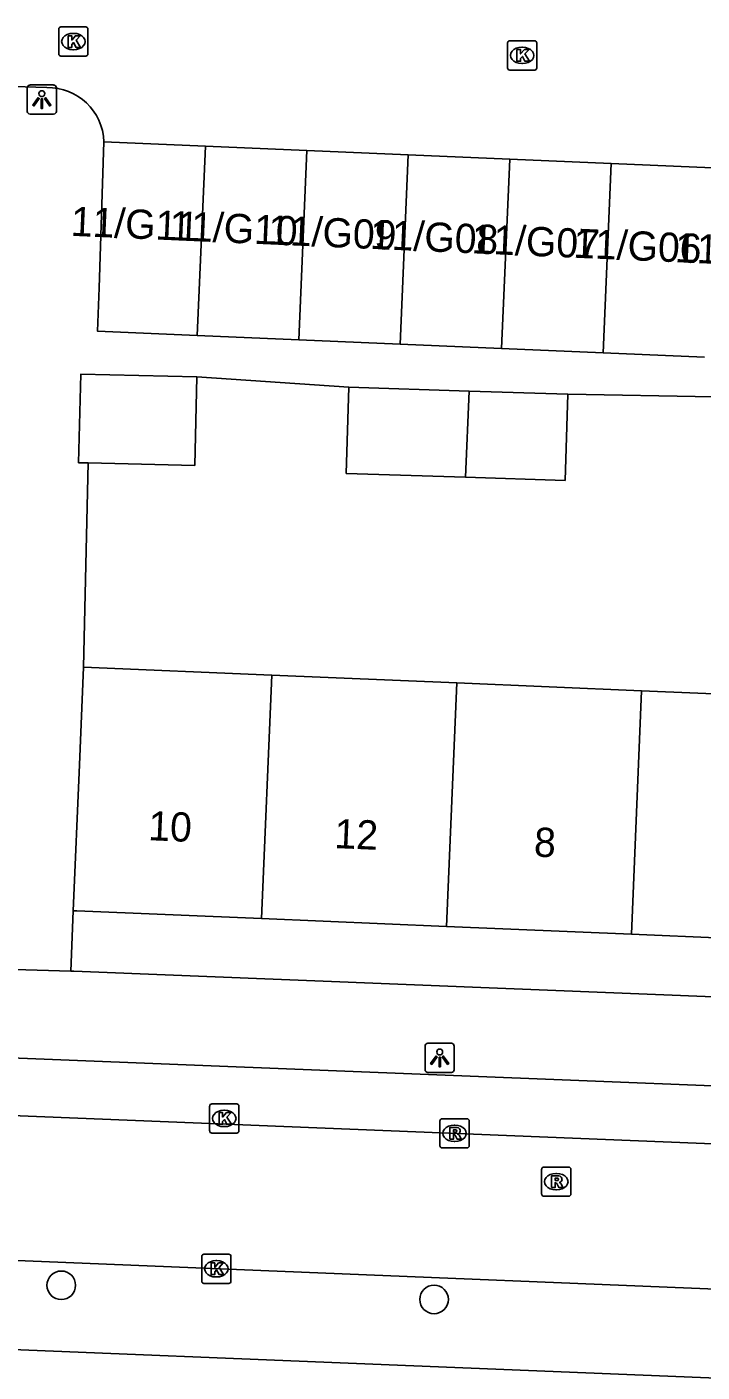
# Model space of a CAD drawing. Extents: x 160732 to 162105, y 387428 to 388479.
# Drawn here: x 161354.83 to 161377.94, y 387537.03 to 387583.08 of the extents above; entities that cross this region are included whole.
import ezdxf

# ---------------------------------------------------------------- set-up
doc = ezdxf.new("R2010")
doc.units = 0
for name, color, linetype in [('IMGEO_Boom', 7, 'Continuous'), ('IMGEO_Kolk', 7, 'Continuous'), ('IMGEO_Lichtpunt', 7, 'Continuous'), ('IMGEO_Pand', 7, 'Continuous'), ('IMGEO_Pand_nummerreeks', 7, 'Continuous'), ('IMGEO_Rijbaan_lokaal_open', 7, 'Continuous'), ('IMGEO_Rioolput', 7, 'Continuous'), ('IMGEO_Voetpad_open', 7, 'Continuous')]:
    doc.layers.add(name, color=color, linetype=linetype)

msp = doc.modelspace()

# ---------------------------------------------------------------- linework, layer by layer
at = {"layer": 'IMGEO_Boom'}
for centre in [(161356.002, 387539.997), (161368.765, 387539.513)]:
    msp.add_circle(centre, 0.489, dxfattribs=at)
at = {"layer": 'IMGEO_Kolk'}
for p, q in [((161355.99, 387583.076), (161356.842, 387583.076)), ((161355.915, 387582.15), (161355.915, 387583.002)), ((161356.403, 387582.856), (161356.428, 387582.856)), ((161356.916, 387583.002), (161356.916, 387582.15)), ((161371.356, 387582.601), (161372.208, 387582.601)), ((161356.426, 387582.296), (161356.401, 387582.296)), ((161371.281, 387581.675), (161371.281, 387582.527)), ((161371.769, 387582.381), (161371.794, 387582.381)), ((161372.282, 387582.527), (161372.282, 387581.675)), ((161356.842, 387582.076), (161355.99, 387582.076)), ((161371.792, 387581.821), (161371.767, 387581.821)), ((161372.208, 387581.601), (161371.356, 387581.601)), ((161361.157, 387546.208), (161362.009, 387546.208)), ((161361.082, 387545.282), (161361.082, 387546.134)), ((161361.57, 387545.988), (161361.595, 387545.988)), ((161362.083, 387546.134), (161362.083, 387545.282)), ((161361.593, 387545.428), (161361.568, 387545.428)), ((161362.009, 387545.208), (161361.157, 387545.208)), ((161360.811, 387540.136), (161360.811, 387540.988)), ((161360.886, 387541.062), (161361.738, 387541.062)), ((161361.299, 387540.842), (161361.324, 387540.842)), ((161361.812, 387540.988), (161361.812, 387540.136)), ((161361.322, 387540.282), (161361.297, 387540.282)), ((161361.738, 387540.062), (161360.886, 387540.062))]:
    msp.add_line(p, q, dxfattribs=at)
for points in [[(161355.99, 387583.076), (161356.842, 387583.076)], [(161355.915, 387582.15), (161355.915, 387583.002)], [(161356.236, 387582.776), (161356.359, 387582.776), (161356.359, 387582.625), (161356.489, 387582.776), (161356.653, 387582.776), (161356.507, 387582.625), (161356.66, 387582.376), (161356.508, 387582.376), (161356.423, 387582.54), (161356.359, 387582.473), (161356.359, 387582.376), (161356.236, 387582.376), (161356.236, 387582.776)], [(161356.916, 387583.002), (161356.916, 387582.15)], [(161371.356, 387582.601), (161372.208, 387582.601)], [(161371.281, 387581.675), (161371.281, 387582.527)], [(161371.602, 387582.301), (161371.725, 387582.301), (161371.725, 387582.15), (161371.855, 387582.301), (161372.019, 387582.301), (161371.873, 387582.15), (161372.026, 387581.901), (161371.874, 387581.901), (161371.789, 387582.065), (161371.725, 387581.998), (161371.725, 387581.901), (161371.602, 387581.901), (161371.602, 387582.301)], [(161372.282, 387582.527), (161372.282, 387581.675)], [(161356.842, 387582.076), (161355.99, 387582.076)], [(161372.208, 387581.601), (161371.356, 387581.601)], [(161361.157, 387546.208), (161362.009, 387546.208)], [(161361.082, 387545.282), (161361.082, 387546.134)], [(161361.403, 387545.908), (161361.526, 387545.908), (161361.526, 387545.757), (161361.656, 387545.908), (161361.82, 387545.908), (161361.674, 387545.757), (161361.827, 387545.508), (161361.675, 387545.508), (161361.59, 387545.672), (161361.526, 387545.605), (161361.526, 387545.508), (161361.403, 387545.508), (161361.403, 387545.908)], [(161362.083, 387546.134), (161362.083, 387545.282)], [(161362.009, 387545.208), (161361.157, 387545.208)], [(161360.811, 387540.136), (161360.811, 387540.988)], [(161360.886, 387541.062), (161361.738, 387541.062)], [(161361.132, 387540.762), (161361.255, 387540.762), (161361.255, 387540.611), (161361.385, 387540.762), (161361.549, 387540.762), (161361.403, 387540.611), (161361.556, 387540.362), (161361.404, 387540.362), (161361.319, 387540.526), (161361.255, 387540.459), (161361.255, 387540.362), (161361.132, 387540.362), (161361.132, 387540.762)], [(161361.812, 387540.988), (161361.812, 387540.136)], [(161361.738, 387540.062), (161360.886, 387540.062)]]:
    msp.add_lwpolyline(points, dxfattribs=at)
for centre, start, end in [((161355.992, 387583), 91.552, 178.448), ((161355.992, 387583), 91.552, 178.448), ((161356.84, 387583), 1.552, 88.448), ((161356.84, 387583), 1.552, 88.448), ((161371.358, 387582.525), 91.552, 178.448), ((161371.358, 387582.525), 91.552, 178.448), ((161372.206, 387582.525), 1.552, 88.448), ((161372.206, 387582.525), 1.552, 88.448), ((161355.992, 387582.152), 181.552, 268.448), ((161355.992, 387582.152), 181.552, 268.448), ((161356.84, 387582.152), 271.552, 358.448), ((161356.84, 387582.152), 271.552, 358.448), ((161371.358, 387581.677), 181.552, 268.448), ((161371.358, 387581.677), 181.552, 268.448), ((161372.206, 387581.677), 271.552, 358.448), ((161372.206, 387581.677), 271.552, 358.448), ((161361.159, 387546.132), 91.552, 178.448), ((161361.159, 387546.132), 91.552, 178.448), ((161362.007, 387546.132), 1.552, 88.448), ((161362.007, 387546.132), 1.552, 88.448), ((161361.159, 387545.284), 181.552, 268.448), ((161361.159, 387545.284), 181.552, 268.448), ((161362.007, 387545.284), 271.552, 358.448), ((161362.007, 387545.284), 271.552, 358.448), ((161360.888, 387540.986), 91.552, 178.448), ((161360.888, 387540.986), 91.552, 178.448), ((161361.736, 387540.986), 1.552, 88.448), ((161361.736, 387540.986), 1.552, 88.448), ((161360.888, 387540.138), 181.552, 268.448), ((161360.888, 387540.138), 181.552, 268.448), ((161361.736, 387540.138), 271.552, 358.448), ((161361.736, 387540.138), 271.552, 358.448)]:
    msp.add_arc(centre, 0.0765, start, end, dxfattribs=at)
for centre, major_axis, ratio, start_param, end_param in [((161356.402, 387582.576), (-0.387, 0.002), 0.722429, 4.712389, 7.853982), ((161356.427, 387582.576), (-0.39, 0.002), 0.717154, 1.570796, 4.712389), ((161371.768, 387582.101), (-0.387, 0.002), 0.722429, 4.712389, 7.853982), ((161371.793, 387582.101), (-0.39, 0.002), 0.717154, 1.570796, 4.712389), ((161361.569, 387545.708), (-0.387, 0.002), 0.722429, 4.712389, 7.853982), ((161361.594, 387545.708), (-0.39, 0.002), 0.717154, 1.570796, 4.712389), ((161361.298, 387540.562), (-0.387, 0.002), 0.722429, 4.712389, 7.853982), ((161361.323, 387540.562), (-0.39, 0.002), 0.717154, 1.570796, 4.712389)]:
    msp.add_ellipse(centre, major_axis=major_axis, ratio=ratio, start_param=start_param, end_param=end_param, dxfattribs=at)
at = {"layer": 'IMGEO_Lichtpunt'}
for p, q in [((161354.838, 387580.993), (161354.838, 387580.186)), ((161354.838, 387580.993), (161354.838, 387580.186)), ((161355.74, 387581.088), (161354.932, 387581.088)), ((161355.74, 387581.088), (161354.932, 387581.088)), ((161355.834, 387580.186), (161355.834, 387580.993)), ((161355.834, 387580.186), (161355.834, 387580.993)), ((161354.932, 387580.092), (161355.74, 387580.092)), ((161354.932, 387580.092), (161355.74, 387580.092)), ((161368.457, 387548.186), (161368.457, 387547.379)), ((161368.457, 387548.186), (161368.457, 387547.379)), ((161369.359, 387548.281), (161368.551, 387548.281)), ((161369.359, 387548.281), (161368.551, 387548.281)), ((161369.453, 387547.379), (161369.453, 387548.186)), ((161369.453, 387547.379), (161369.453, 387548.186)), ((161368.551, 387547.285), (161369.359, 387547.285)), ((161368.551, 387547.285), (161369.359, 387547.285))]:
    msp.add_line(p, q, dxfattribs=at)
for points in [[(161355.212, 387580.657), (161355.251, 387580.629), (161355.063, 387580.367), (161355.025, 387580.394), (161355.212, 387580.657)], [(161355.314, 387580.609), (161355.361, 387580.609), (161355.361, 387580.287), (161355.314, 387580.287), (161355.314, 387580.609)], [(161355.424, 387580.629), (161355.462, 387580.656), (161355.649, 387580.394), (161355.61, 387580.366), (161355.424, 387580.629)], [(161368.831, 387547.85), (161368.87, 387547.822), (161368.682, 387547.56), (161368.644, 387547.587), (161368.831, 387547.85)], [(161368.933, 387547.802), (161368.98, 387547.802), (161368.98, 387547.48), (161368.933, 387547.48), (161368.933, 387547.802)], [(161369.043, 387547.822), (161369.081, 387547.849), (161369.268, 387547.587), (161369.229, 387547.559), (161369.043, 387547.822)]]:
    msp.add_lwpolyline(points, dxfattribs=at)
for centre in [(161355.337, 387580.791), (161368.956, 387547.984)]:
    msp.add_circle(centre, 0.0994, dxfattribs=at)
for centre, start, end in [((161354.932, 387580.993), 90, 180), ((161354.932, 387580.993), 90, 180), ((161355.74, 387580.993), 0, 90), ((161355.74, 387580.993), 0, 90), ((161354.932, 387580.186), 180, 270), ((161354.932, 387580.186), 180, 270), ((161355.74, 387580.186), 270, 0), ((161355.74, 387580.186), 270, 360), ((161368.551, 387548.186), 90, 180), ((161368.551, 387548.186), 90, 180), ((161369.359, 387548.186), 0, 90), ((161369.359, 387548.186), 0, 90), ((161368.551, 387547.379), 180, 270), ((161368.551, 387547.379), 180, 270), ((161369.359, 387547.379), 270, 0), ((161369.359, 387547.379), 270, 360)]:
    msp.add_arc(centre, 0.0946, start, end, dxfattribs=at)
at = {"layer": 'IMGEO_Pand'}
for points in [[(161360.656, 387572.512), (161357.248, 387572.658), (161357.297, 387574.147), (161357.462, 387579.144)], [(161357.462, 387579.144), (161360.935, 387578.995)], [(161360.935, 387578.995), (161360.656, 387572.512)], [(161364.407, 387578.846), (161360.935, 387578.995)], [(161364.407, 387578.846), (161364.129, 387572.363)], [(161367.88, 387578.697), (161364.407, 387578.846)], [(161367.88, 387578.697), (161367.602, 387572.214)], [(161371.353, 387578.548), (161367.88, 387578.697)], [(161371.353, 387578.548), (161371.074, 387572.065)], [(161374.825, 387578.399), (161371.353, 387578.548)], [(161374.547, 387571.916), (161374.825, 387578.399)], [(161374.825, 387578.399), (161378.298, 387578.25)], [(161364.129, 387572.363), (161360.656, 387572.512)], [(161367.602, 387572.214), (161364.129, 387572.363)], [(161371.074, 387572.065), (161367.602, 387572.214)], [(161374.547, 387571.916), (161371.074, 387572.065)], [(161378.02, 387571.767), (161374.547, 387571.916)], [(161356.928, 387568.149), (161356.597, 387568.157), (161356.668, 387571.186), (161360.645, 387571.092)], [(161360.645, 387571.092), (161360.574, 387568.064), (161356.928, 387568.149)], [(161369.84, 387567.659), (161365.756, 387567.788), (161365.849, 387570.739)], [(161365.849, 387570.739), (161369.964, 387570.609)], [(161369.84, 387567.659), (161369.964, 387570.609)], [(161369.964, 387570.609), (161373.341, 387570.502)], [(161373.341, 387570.502), (161373.248, 387567.551), (161369.84, 387567.659)], [(161356.412, 387552.822), (161356.623, 387557.818), (161356.765, 387561.162)], [(161363.213, 387560.889), (161356.765, 387561.162)], [(161362.861, 387552.549), (161363.213, 387560.889)], [(161363.213, 387560.889), (161369.542, 387560.621)], [(161369.542, 387560.621), (161369.19, 387552.281)], [(161375.87, 387560.353), (161369.542, 387560.621)], [(161375.518, 387552.013), (161375.87, 387560.353)], [(161375.87, 387560.353), (161382.199, 387560.085)], [(161356.412, 387552.822), (161356.532, 387552.817), (161362.861, 387552.549)], [(161369.19, 387552.281), (161362.861, 387552.549)], [(161369.19, 387552.281), (161375.518, 387552.013)], [(161381.847, 387551.745), (161375.518, 387552.013)]]:
    msp.add_lwpolyline(points, dxfattribs=at)
at = {"layer": 'IMGEO_Rijbaan_lokaal_open'}
for points in [[(161355.507, 387581.001), (161348.781, 387581.205)], [(161340.181, 387546.381), (161402.573, 387543.862)], [(161402.335, 387538.88), (161340.016, 387541.435)]]:
    msp.add_lwpolyline(points, dxfattribs=at)
msp.add_arc((161355.538, 387579.076), 1.925, 2.0121, 90.9332, dxfattribs=at)
at = {"layer": 'IMGEO_Rioolput'}
for p, q in [((161368.966, 387544.773), (161368.966, 387545.625)), ((161369.041, 387545.699), (161369.893, 387545.699)), ((161369.454, 387545.479), (161369.479, 387545.479)), ((161369.967, 387545.625), (161369.967, 387544.773)), ((161369.477, 387544.919), (161369.452, 387544.919)), ((161369.893, 387544.699), (161369.041, 387544.699)), ((161372.447, 387543.119), (161372.447, 387543.971)), ((161372.522, 387544.045), (161373.374, 387544.045)), ((161373.448, 387543.971), (161373.448, 387543.119)), ((161372.935, 387543.825), (161372.96, 387543.825)), ((161373.374, 387543.045), (161372.522, 387543.045)), ((161372.958, 387543.265), (161372.933, 387543.265))]:
    msp.add_line(p, q, dxfattribs=at)
for points in [[(161368.966, 387544.773), (161368.966, 387545.625)], [(161369.041, 387545.699), (161369.893, 387545.699)], [(161369.555, 387545.397), (161369.303, 387545.399), (161369.303, 387544.999)], [(161369.481, 387545.318), (161369.427, 387545.318), (161369.427, 387545.237)], [(161369.967, 387545.625), (161369.967, 387544.773)], [(161369.303, 387544.999), (161369.427, 387544.999), (161369.427, 387545.161), (161369.438, 387545.161)], [(161369.427, 387545.237), (161369.479, 387545.237)], [(161369.485, 387545.132), (161369.556, 387544.999), (161369.696, 387544.999), (161369.631, 387545.125)], [(161369.893, 387544.699), (161369.041, 387544.699)], [(161372.447, 387543.119), (161372.447, 387543.971)], [(161372.522, 387544.045), (161373.374, 387544.045)], [(161373.448, 387543.971), (161373.448, 387543.119)], [(161373.036, 387543.743), (161372.784, 387543.745), (161372.784, 387543.345)], [(161372.784, 387543.345), (161372.908, 387543.345), (161372.908, 387543.507), (161372.919, 387543.507)], [(161372.962, 387543.664), (161372.908, 387543.664), (161372.908, 387543.583)], [(161372.908, 387543.583), (161372.96, 387543.583)], [(161372.966, 387543.478), (161373.037, 387543.345), (161373.177, 387543.345), (161373.112, 387543.471)], [(161373.374, 387543.045), (161372.522, 387543.045)]]:
    msp.add_lwpolyline(points, dxfattribs=at)
for centre, radius, start, end in [((161369.043, 387545.623), 0.0765, 91.552, 178.448), ((161369.043, 387545.623), 0.0765, 91.552, 178.448), ((161369.487, 387545.222), 0.0964, 77.0061, 93.1865), ((161369.501, 387545.279), 0.0378, 276.6634, 79.6772), ((161369.554, 387545.287), 0.109, 350.3612, 89.416), ((161369.891, 387545.623), 0.0765, 1.552, 88.448), ((161369.891, 387545.623), 0.0765, 1.552, 88.448), ((161369.437, 387545.108), 0.0533, 26.0293, 88.6989), ((161369.463, 387545.426), 0.19, 274.7715, 282.9687), ((161369.552, 387545.287), 0.112, 277.5842, 350.9817), ((161369.536, 387545.072), 0.108, 29.5134, 73.7905), ((161369.043, 387544.775), 0.0765, 181.552, 268.448), ((161369.043, 387544.775), 0.0765, 181.552, 268.448), ((161369.891, 387544.775), 0.0765, 271.552, 358.448), ((161369.891, 387544.775), 0.0765, 271.552, 358.448), ((161372.524, 387543.969), 0.0765, 91.552, 178.448), ((161372.524, 387543.969), 0.0765, 91.552, 178.448), ((161373.372, 387543.969), 0.0765, 1.552, 88.448), ((161373.372, 387543.969), 0.0765, 1.552, 88.448), ((161372.918, 387543.454), 0.0533, 26.0293, 88.6989), ((161372.944, 387543.772), 0.19, 274.7715, 282.9687), ((161372.968, 387543.568), 0.0964, 77.0061, 93.1865), ((161372.982, 387543.625), 0.0378, 276.6634, 79.6772), ((161373.035, 387543.633), 0.109, 350.3612, 89.416), ((161373.033, 387543.633), 0.112, 277.5842, 350.9817), ((161373.017, 387543.418), 0.108, 29.5134, 73.7905), ((161372.524, 387543.121), 0.0765, 181.552, 268.448), ((161372.524, 387543.121), 0.0765, 181.552, 268.448), ((161373.372, 387543.121), 0.0765, 271.552, 358.448), ((161373.372, 387543.121), 0.0765, 271.552, 358.448)]:
    msp.add_arc(centre, radius, start, end, dxfattribs=at)
for centre, major_axis, ratio, start_param, end_param in [((161369.453, 387545.199), (-0.387, 0.002), 0.722429, 4.712389, 7.853982), ((161369.478, 387545.199), (-0.39, 0.002), 0.717154, 1.570796, 4.712389), ((161372.934, 387543.545), (-0.387, 0.002), 0.722429, 4.712389, 7.853982), ((161372.959, 387543.545), (-0.39, 0.002), 0.717154, 1.570796, 4.712389)]:
    msp.add_ellipse(centre, major_axis=major_axis, ratio=ratio, start_param=start_param, end_param=end_param, dxfattribs=at)
at = {"layer": 'IMGEO_Voetpad_open'}
for points in [[(161360.645, 387571.092), (161365.849, 387570.739)], [(161373.341, 387570.502), (161378.333, 387570.417)], [(161356.765, 387561.162), (161356.928, 387568.149)], [(161356.325, 387550.755), (161356.412, 387552.822)], [(161273.083, 387551.023), (161337.101, 387548.471), (161415.466, 387545.346)], [(161353.607, 387550.832), (161353.621, 387550.831), (161356.325, 387550.755)], [(161394.545, 387549.219), (161356.438, 387550.752), (161356.325, 387550.755)], [(161292.814, 387540.26), (161336.101, 387538.546), (161383.777, 387536.605), (161393.875, 387536.2)]]:
    msp.add_lwpolyline(points, dxfattribs=at)

# ---------------------------------------------------------------- texts
at = {"layer": 'IMGEO_Pand_nummerreeks'}
for s, rotation, p in [('11/G11', 357.5071, (161356.315, 387575.926)), ('11/G10', 357.5071, (161359.688, 387575.779)), ('11/G09', 357.5071, (161363.071, 387575.632)), ('11/G08', 357.5071, (161366.557, 387575.48)), ('11/G07', 357.5071, (161370.034, 387575.328)), ('11/G06', 357.5071, (161373.514, 387575.177)), ('11/G05', 357.5071, (161376.994, 387575.025)), ('10', 357.5755, (161358.965, 387555.236)), ('12', 357.5755, (161365.34, 387554.966)), ('8', 357.5755, (161372.17, 387554.677))]:
    msp.add_text(s, height=1, rotation=rotation, dxfattribs=at).set_placement(p)

doc.saveas('drawing.dxf')
